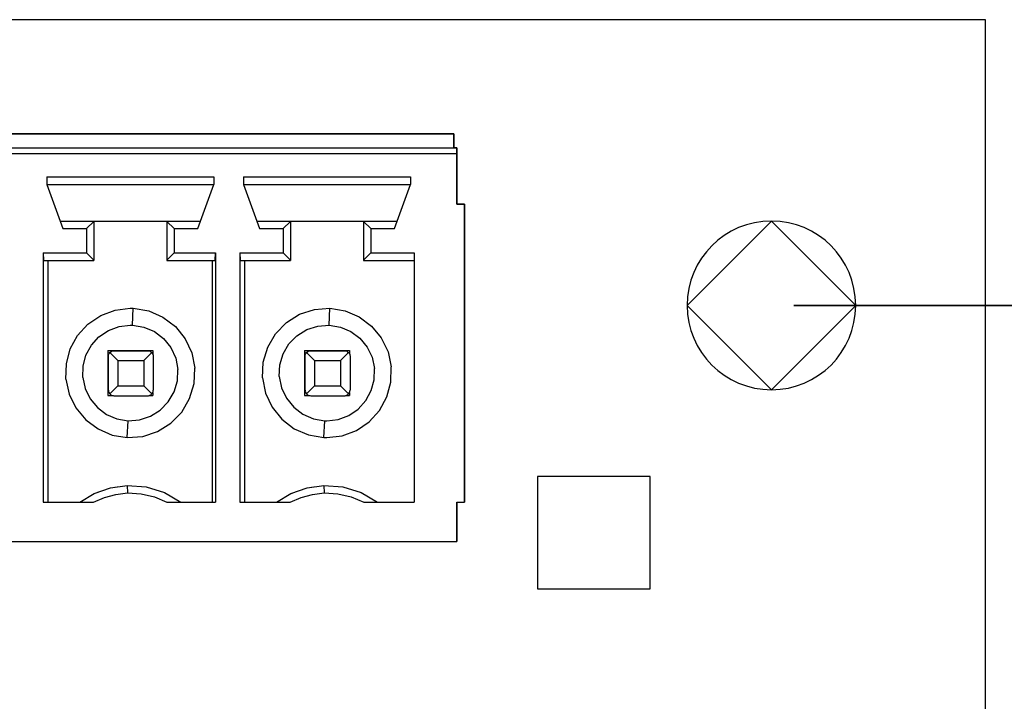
# Model space of a CAD drawing. Header units: inches. Extents: x 0 to 474, y -297 to 0.
# Tile 300 of 303: x 266 to 283, y -131 to -119. Entities that reach past the tile are written whole.
import ezdxf

# ---------------------------------------------------------------- set-up
doc = ezdxf.new("R2010")
doc.units = ezdxf.units.IN
doc.header["$MEASUREMENT"] = 0

msp = doc.modelspace()

# ---------------------------------------------------------------- linework, layer by layer
at = {"color": 18, "true_color": 0x000000}
for p, q in [((282.96, -118.95), (145.8, -118.95)), ((282.96, -188.8), (282.96, -118.95)), ((273.496, -120.981), (251.486, -120.981)), ((251.486, -120.981), (273.496, -120.981)), ((273.496, -121.231), (273.496, -120.981)), ((273.496, -120.981), (273.496, -121.231)), ((251.432, -121.231), (273.55, -121.231)), ((273.55, -121.231), (273.496, -121.231)), ((273.55, -121.234), (273.55, -121.231)), ((273.55, -121.231), (273.55, -121.234)), ((273.551, -121.242), (273.55, -121.234)), ((273.55, -121.234), (273.551, -121.242)), ((273.551, -121.293), (273.551, -121.242)), ((273.551, -121.242), (273.551, -121.255)), ((251.43, -121.331), (273.552, -121.331)), ((273.551, -121.255), (273.551, -121.272)), ((273.551, -121.272), (273.551, -121.293)), ((273.552, -121.311), (273.551, -121.293)), ((273.551, -121.293), (273.552, -121.311)), ((273.552, -122.231), (273.552, -121.311)), ((273.552, -121.311), (273.552, -121.331)), ((273.552, -121.331), (273.552, -122.231)), ((266.256, -121.747), (266.256, -121.881)), ((266.256, -121.747), (269.226, -121.747)), ((269.226, -121.747), (269.226, -121.881)), ((269.756, -121.747), (269.756, -121.881)), ((269.756, -121.747), (272.726, -121.747)), ((272.726, -121.747), (272.726, -121.881)), ((266.256, -121.881), (266.539, -122.665)), ((266.256, -121.881), (269.226, -121.881)), ((268.943, -122.665), (269.226, -121.881)), ((269.756, -121.881), (270.039, -122.665)), ((269.756, -121.881), (272.726, -121.881)), ((272.443, -122.665), (272.726, -121.881)), ((273.691, -122.231), (273.552, -122.231)), ((273.552, -122.231), (273.691, -122.231)), ((273.691, -127.531), (273.691, -122.231)), ((273.691, -122.231), (273.691, -127.531)), ((266.491, -122.531), (267.091, -122.531)), ((266.963, -122.665), (267.091, -122.537)), ((267.091, -122.531), (267.091, -122.537)), ((267.091, -122.531), (268.391, -122.531)), ((267.091, -122.531), (268.391, -122.531)), ((267.091, -122.537), (267.091, -123.225)), ((267.091, -122.537), (267.091, -123.225)), ((268.391, -122.531), (268.991, -122.531)), ((268.391, -122.531), (268.391, -122.537)), ((268.391, -122.537), (268.519, -122.665)), ((268.391, -122.537), (268.391, -123.225)), ((268.391, -122.537), (268.391, -123.225)), ((269.991, -122.531), (270.591, -122.531)), ((270.463, -122.665), (270.591, -122.537)), ((270.591, -122.531), (270.591, -122.537)), ((270.591, -122.531), (271.891, -122.531)), ((270.591, -122.531), (271.891, -122.531)), ((270.591, -122.537), (270.591, -123.225)), ((270.591, -122.537), (270.591, -123.225)), ((271.891, -122.531), (272.491, -122.531)), ((271.891, -122.531), (271.891, -122.537)), ((271.891, -122.537), (271.891, -123.225)), ((271.891, -122.537), (272.019, -122.665)), ((271.891, -122.537), (271.891, -123.225)), ((277.65, -124.03), (279.15, -122.53)), ((279.15, -122.53), (280.65, -124.03)), ((266.539, -122.665), (266.963, -122.665)), ((266.963, -122.665), (266.963, -123.097)), ((268.519, -122.665), (268.943, -122.665)), ((268.519, -122.665), (268.519, -123.097)), ((270.039, -122.665), (270.463, -122.665)), ((270.463, -122.665), (270.463, -123.097)), ((272.019, -122.665), (272.443, -122.665)), ((272.019, -122.665), (272.019, -123.097)), ((266.19, -123.097), (266.963, -123.097)), ((266.19, -123.097), (266.19, -127.531)), ((266.19, -123.097), (266.197, -123.231)), ((266.963, -123.097), (267.091, -123.225)), ((268.391, -123.225), (268.519, -123.097)), ((268.519, -123.097), (269.256, -123.097)), ((269.252, -123.231), (269.256, -123.097)), ((269.256, -123.097), (269.256, -127.531)), ((269.69, -123.097), (270.463, -123.097)), ((269.69, -123.097), (269.69, -127.531)), ((269.69, -123.097), (269.697, -123.231)), ((270.463, -123.097), (270.591, -123.225)), ((271.891, -123.225), (272.019, -123.097)), ((272.019, -123.097), (272.791, -123.097)), ((272.791, -123.097), (272.791, -127.531)), ((266.197, -123.231), (267.091, -123.231)), ((266.276, -123.231), (266.276, -127.531)), ((267.091, -123.225), (267.091, -123.231)), ((268.391, -123.225), (268.391, -123.231)), ((268.391, -123.231), (269.252, -123.231)), ((269.2, -123.231), (269.2, -127.531)), ((269.697, -123.231), (270.591, -123.231)), ((269.776, -123.231), (269.776, -127.531)), ((270.591, -123.225), (270.591, -123.231)), ((271.891, -123.225), (271.891, -123.231)), ((271.891, -123.231), (272.791, -123.231)), ((279.15, -125.53), (277.65, -124.03)), ((280.65, -124.03), (279.15, -125.53)), ((266.988, -124.362), (267.214, -124.209)), ((267.214, -124.209), (267.47, -124.113)), ((267.47, -124.113), (267.741, -124.081)), ((267.741, -124.081), (267.759, -124.081)), ((267.759, -124.081), (267.776, -124.082)), ((267.776, -124.082), (267.794, -124.082)), ((267.78, -124.382), (267.794, -124.082)), ((267.794, -124.082), (268.068, -124.128)), ((268.068, -124.128), (268.322, -124.239)), ((270.519, -124.336), (270.754, -124.189)), ((270.754, -124.189), (271.018, -124.103)), ((271.018, -124.103), (271.294, -124.082)), ((271.28, -124.382), (271.294, -124.082)), ((271.294, -124.082), (271.564, -124.127)), ((271.564, -124.127), (271.815, -124.234)), ((266.804, -124.564), (266.988, -124.362)), ((267.541, -124.405), (267.741, -124.381)), ((267.741, -124.381), (267.754, -124.381)), ((267.754, -124.381), (267.767, -124.381)), ((267.767, -124.381), (267.78, -124.382)), ((267.78, -124.382), (267.982, -124.416)), ((268.322, -124.239), (268.543, -124.406)), ((270.326, -124.535), (270.519, -124.336)), ((270.881, -124.461), (271.076, -124.397)), ((271.076, -124.397), (271.28, -124.382)), ((271.28, -124.382), (271.479, -124.415)), ((271.815, -124.234), (272.034, -124.398)), ((272.034, -124.398), (272.208, -124.608)), ((266.673, -124.804), (266.804, -124.564)), ((267.184, -124.589), (267.351, -124.476)), ((267.351, -124.476), (267.541, -124.405)), ((267.982, -124.416), (268.17, -124.497)), ((268.17, -124.497), (268.333, -124.621)), ((268.543, -124.406), (268.717, -124.622)), ((270.186, -124.774), (270.326, -124.535)), ((270.565, -124.716), (270.707, -124.569)), ((270.707, -124.569), (270.881, -124.461)), ((271.479, -124.415), (271.665, -124.494)), ((271.665, -124.494), (271.827, -124.615)), ((266.952, -124.916), (267.048, -124.738)), ((267.048, -124.738), (267.184, -124.589)), ((268.333, -124.621), (268.462, -124.781)), ((268.717, -124.622), (268.834, -124.873)), ((270.461, -124.893), (270.565, -124.716)), ((271.827, -124.615), (271.956, -124.771)), ((272.208, -124.608), (272.327, -124.854)), ((266.603, -125.068), (266.673, -124.804)), ((266.9, -125.111), (266.952, -124.916)), ((267.341, -124.831), (268.141, -124.831)), ((267.341, -124.831), (267.341, -125.631)), ((267.351, -124.936), (267.352, -124.923)), ((267.352, -124.923), (267.355, -124.91)), ((267.355, -124.91), (267.359, -124.896)), ((267.359, -124.896), (267.366, -124.884)), ((267.366, -124.884), (267.378, -124.868)), ((267.378, -124.868), (267.398, -124.851)), ((267.378, -124.868), (267.521, -125.011)), ((267.398, -124.851), (267.413, -124.844)), ((267.413, -124.844), (267.421, -124.841)), ((267.421, -124.841), (267.429, -124.839)), ((267.429, -124.839), (267.44, -124.837)), ((267.44, -124.837), (267.451, -124.836)), ((267.451, -124.836), (268.051, -124.836)), ((267.981, -125.011), (268.124, -124.868)), ((268.051, -124.836), (268.065, -124.837)), ((268.065, -124.837), (268.079, -124.84)), ((268.079, -124.84), (268.094, -124.846)), ((268.094, -124.846), (268.107, -124.854)), ((268.107, -124.854), (268.124, -124.868)), ((268.124, -124.868), (268.139, -124.888)), ((268.139, -124.888), (268.145, -124.902)), ((268.141, -124.831), (268.141, -124.893)), ((268.145, -124.902), (268.147, -124.909)), ((268.147, -124.909), (268.149, -124.917)), ((268.149, -124.917), (268.151, -124.926)), ((268.151, -124.926), (268.151, -124.936)), ((268.462, -124.781), (268.549, -124.967)), ((268.834, -124.873), (268.888, -125.145)), ((270.107, -125.04), (270.186, -124.774)), ((270.403, -125.09), (270.461, -124.893)), ((270.841, -124.831), (271.641, -124.831)), ((270.841, -124.831), (270.841, -125.631)), ((270.851, -124.936), (270.852, -124.923)), ((270.852, -124.923), (270.855, -124.91)), ((270.855, -124.91), (270.859, -124.896)), ((270.859, -124.896), (270.866, -124.884)), ((270.866, -124.884), (270.878, -124.868)), ((270.878, -124.868), (270.898, -124.851)), ((270.878, -124.868), (271.021, -125.011)), ((270.898, -124.851), (270.913, -124.844)), ((270.913, -124.844), (270.921, -124.841)), ((270.921, -124.841), (270.929, -124.839)), ((270.929, -124.839), (270.94, -124.837)), ((270.94, -124.837), (270.951, -124.836)), ((270.951, -124.836), (271.551, -124.836)), ((271.481, -125.011), (271.624, -124.868)), ((271.551, -124.836), (271.565, -124.837)), ((271.565, -124.837), (271.579, -124.84)), ((271.579, -124.84), (271.594, -124.846)), ((271.594, -124.846), (271.607, -124.854)), ((271.607, -124.854), (271.624, -124.868)), ((271.624, -124.868), (271.639, -124.888)), ((271.639, -124.888), (271.645, -124.902)), ((271.641, -124.831), (271.641, -124.893)), ((271.645, -124.902), (271.647, -124.909)), ((271.647, -124.909), (271.649, -124.917)), ((271.649, -124.917), (271.651, -124.926)), ((271.651, -124.926), (271.651, -124.936)), ((271.956, -124.771), (272.044, -124.952)), ((272.327, -124.854), (272.386, -125.121)), ((266.596, -125.341), (266.603, -125.068)), ((267.351, -125.537), (267.351, -124.936)), ((267.521, -125.011), (267.521, -125.461)), ((267.521, -125.011), (267.981, -125.011)), ((267.981, -125.011), (267.981, -125.461)), ((268.151, -124.936), (268.151, -125.536)), ((268.549, -124.967), (268.589, -125.168)), ((270.094, -125.317), (270.107, -125.04)), ((270.393, -125.294), (270.403, -125.09)), ((270.851, -125.537), (270.851, -124.936)), ((271.021, -125.011), (271.021, -125.461)), ((271.021, -125.011), (271.481, -125.011)), ((271.481, -125.011), (271.481, -125.461)), ((271.651, -124.936), (271.651, -125.536)), ((272.044, -124.952), (272.087, -125.15)), ((266.895, -125.312), (266.9, -125.111)), ((268.579, -125.372), (268.589, -125.168)), ((268.875, -125.422), (268.888, -125.145)), ((272.082, -125.351), (272.087, -125.15)), ((272.379, -125.394), (272.386, -125.121)), ((266.596, -125.341), (266.655, -125.608)), ((266.895, -125.312), (266.938, -125.51)), ((268.521, -125.569), (268.579, -125.372)), ((268.796, -125.688), (268.875, -125.422)), ((270.094, -125.317), (270.148, -125.589)), ((270.393, -125.294), (270.433, -125.495)), ((272.03, -125.546), (272.082, -125.351)), ((272.309, -125.658), (272.379, -125.394)), ((266.655, -125.608), (266.774, -125.854)), ((266.938, -125.51), (267.026, -125.691)), ((267.351, -125.537), (267.352, -125.546)), ((267.352, -125.546), (267.353, -125.556)), ((267.353, -125.556), (267.355, -125.563)), ((267.355, -125.563), (267.357, -125.57)), ((267.357, -125.57), (267.363, -125.584)), ((267.363, -125.584), (267.378, -125.604)), ((267.378, -125.604), (267.521, -125.461)), ((267.378, -125.604), (267.395, -125.619)), ((267.395, -125.619), (267.408, -125.627)), ((267.408, -125.627), (267.423, -125.632)), ((267.521, -125.461), (267.981, -125.461)), ((267.981, -125.461), (268.124, -125.604)), ((268.082, -125.631), (268.089, -125.629)), ((268.089, -125.629), (268.104, -125.621)), ((268.104, -125.621), (268.124, -125.604)), ((268.124, -125.604), (268.136, -125.588)), ((268.136, -125.588), (268.143, -125.576)), ((268.141, -125.579), (268.141, -125.631)), ((268.143, -125.576), (268.147, -125.563)), ((268.147, -125.563), (268.15, -125.55)), ((268.15, -125.55), (268.151, -125.536)), ((268.417, -125.746), (268.521, -125.569)), ((270.148, -125.589), (270.265, -125.84)), ((270.433, -125.495), (270.52, -125.681)), ((270.851, -125.537), (270.852, -125.546)), ((270.852, -125.546), (270.853, -125.556)), ((270.853, -125.556), (270.855, -125.563)), ((270.855, -125.563), (270.857, -125.57)), ((270.857, -125.57), (270.863, -125.584)), ((270.863, -125.584), (270.878, -125.604)), ((270.878, -125.604), (271.021, -125.461)), ((270.878, -125.604), (270.895, -125.619)), ((270.895, -125.619), (270.908, -125.627)), ((270.908, -125.627), (270.923, -125.632)), ((271.021, -125.461), (271.481, -125.461)), ((271.481, -125.461), (271.624, -125.604)), ((271.582, -125.631), (271.589, -125.629)), ((271.589, -125.629), (271.604, -125.621)), ((271.604, -125.621), (271.624, -125.604)), ((271.624, -125.604), (271.636, -125.588)), ((271.636, -125.588), (271.643, -125.576)), ((271.641, -125.579), (271.641, -125.631)), ((271.643, -125.576), (271.647, -125.563)), ((271.647, -125.563), (271.65, -125.55)), ((271.65, -125.55), (271.651, -125.536)), ((271.934, -125.724), (272.03, -125.546)), ((267.026, -125.691), (267.155, -125.847)), ((267.341, -125.631), (267.42, -125.631)), ((267.423, -125.632), (267.437, -125.635)), ((267.437, -125.635), (267.451, -125.636)), ((267.451, -125.636), (268.051, -125.636)), ((268.051, -125.636), (268.063, -125.636)), ((268.063, -125.636), (268.074, -125.634)), ((268.074, -125.634), (268.082, -125.631)), ((268.083, -125.631), (268.141, -125.631)), ((268.275, -125.893), (268.417, -125.746)), ((268.656, -125.927), (268.796, -125.688)), ((270.52, -125.681), (270.649, -125.841)), ((270.841, -125.631), (270.92, -125.631)), ((270.923, -125.632), (270.937, -125.635)), ((270.937, -125.635), (270.951, -125.636)), ((270.951, -125.636), (271.551, -125.636)), ((271.551, -125.636), (271.563, -125.636)), ((271.563, -125.636), (271.574, -125.634)), ((271.574, -125.634), (271.582, -125.631)), ((271.583, -125.631), (271.641, -125.631)), ((271.798, -125.873), (271.934, -125.724)), ((272.178, -125.898), (272.309, -125.658)), ((266.774, -125.854), (266.948, -126.064)), ((267.155, -125.847), (267.317, -125.968)), ((267.317, -125.968), (267.503, -126.047)), ((268.101, -126.001), (268.275, -125.893)), ((268.463, -126.126), (268.656, -125.927)), ((270.265, -125.84), (270.439, -126.056)), ((270.649, -125.841), (270.812, -125.965)), ((270.812, -125.965), (271, -126.046)), ((271.631, -125.986), (271.798, -125.873)), ((271.994, -126.1), (272.178, -125.898)), ((266.948, -126.064), (267.167, -126.228)), ((267.503, -126.047), (267.702, -126.08)), ((267.688, -126.38), (267.702, -126.08)), ((267.702, -126.08), (267.906, -126.065)), ((267.906, -126.065), (268.101, -126.001)), ((268.228, -126.273), (268.463, -126.126)), ((270.439, -126.056), (270.66, -126.223)), ((271, -126.046), (271.202, -126.08)), ((271.188, -126.38), (271.202, -126.08)), ((271.202, -126.08), (271.215, -126.081)), ((271.215, -126.081), (271.228, -126.081)), ((271.228, -126.081), (271.241, -126.081)), ((271.241, -126.081), (271.441, -126.057)), ((271.441, -126.057), (271.631, -125.986)), ((271.768, -126.253), (271.994, -126.1)), ((267.167, -126.228), (267.418, -126.335)), ((267.964, -126.359), (268.228, -126.273)), ((270.66, -126.223), (270.914, -126.334)), ((271.512, -126.349), (271.768, -126.253)), ((267.418, -126.335), (267.688, -126.38)), ((267.688, -126.38), (267.964, -126.359)), ((270.914, -126.334), (271.188, -126.38)), ((271.188, -126.38), (271.206, -126.38)), ((271.206, -126.38), (271.223, -126.381)), ((271.223, -126.381), (271.241, -126.381)), ((271.241, -126.381), (271.512, -126.349)), ((276.99, -127.07), (274.99, -127.07)), ((274.99, -127.07), (274.99, -129.07)), ((276.99, -129.07), (276.99, -127.07)), ((266.841, -127.531), (267.1, -127.375)), ((267.1, -127.375), (267.386, -127.274)), ((267.101, -127.374), (267.196, -127.341)), ((267.101, -127.375), (267.101, -127.374)), ((267.386, -127.274), (267.686, -127.232)), ((267.386, -127.274), (267.387, -127.273)), ((267.387, -127.273), (267.506, -127.257)), ((267.482, -127.39), (267.691, -127.366)), ((267.686, -127.232), (267.686, -127.232)), ((267.686, -127.232), (267.687, -127.232)), ((267.686, -127.232), (267.691, -127.366)), ((267.687, -127.232), (267.687, -127.232)), ((267.687, -127.232), (268.025, -127.258)), ((267.691, -127.366), (267.934, -127.379)), ((267.934, -127.379), (268.17, -127.434)), ((268.025, -127.258), (268.349, -127.36)), ((268.349, -127.36), (268.641, -127.531)), ((270.341, -127.531), (270.6, -127.375)), ((270.6, -127.375), (270.886, -127.274)), ((270.601, -127.374), (270.696, -127.341)), ((270.601, -127.375), (270.601, -127.374)), ((270.886, -127.274), (271.186, -127.232)), ((270.886, -127.274), (270.887, -127.273)), ((270.887, -127.273), (271.006, -127.257)), ((270.982, -127.39), (271.191, -127.366)), ((271.186, -127.232), (271.186, -127.232)), ((271.186, -127.232), (271.187, -127.232)), ((271.186, -127.232), (271.191, -127.366)), ((271.187, -127.232), (271.187, -127.232)), ((271.187, -127.232), (271.525, -127.258)), ((271.191, -127.366), (271.434, -127.379)), ((271.434, -127.379), (271.67, -127.434)), ((271.525, -127.258), (271.849, -127.36)), ((271.849, -127.36), (272.141, -127.531)), ((266.19, -127.531), (267.088, -127.531)), ((267.088, -127.531), (267.28, -127.445)), ((267.28, -127.445), (267.482, -127.39)), ((268.17, -127.434), (268.394, -127.531)), ((268.394, -127.531), (269.256, -127.531)), ((269.69, -127.531), (270.588, -127.531)), ((270.588, -127.531), (270.78, -127.445)), ((270.78, -127.445), (270.982, -127.39)), ((271.67, -127.434), (271.894, -127.531)), ((271.894, -127.531), (272.791, -127.531)), ((273.552, -127.531), (273.691, -127.531)), ((273.552, -128.231), (273.552, -127.531)), ((273.552, -127.531), (273.552, -128.231)), ((273.552, -127.531), (273.691, -127.531)), ((251.43, -128.231), (273.552, -128.231)), ((251.43, -128.231), (273.552, -128.231)), ((274.99, -129.07), (276.99, -129.07))]:
    msp.add_line(p, q, dxfattribs=at)
at = {"color": 7, "true_color": 0xffffff}
for p, q in [((273.496, -120.981), (251.486, -120.981)), ((251.486, -120.981), (273.496, -120.981)), ((273.496, -121.231), (273.496, -120.981)), ((273.496, -120.981), (273.496, -121.231)), ((251.432, -121.231), (273.55, -121.231)), ((273.55, -121.231), (273.496, -121.231)), ((273.55, -121.234), (273.55, -121.231)), ((273.55, -121.231), (273.55, -121.234)), ((273.551, -121.242), (273.55, -121.234)), ((273.55, -121.234), (273.551, -121.242)), ((273.551, -121.293), (273.551, -121.242)), ((273.551, -121.242), (273.551, -121.255)), ((251.43, -121.331), (273.552, -121.331)), ((273.551, -121.255), (273.551, -121.272)), ((273.551, -121.272), (273.551, -121.293)), ((273.552, -121.311), (273.551, -121.293)), ((273.551, -121.293), (273.552, -121.311)), ((273.552, -122.231), (273.552, -121.311)), ((273.552, -121.311), (273.552, -121.331)), ((273.552, -121.331), (273.552, -122.231)), ((266.256, -121.747), (266.256, -121.881)), ((266.256, -121.747), (269.226, -121.747)), ((269.226, -121.747), (269.226, -121.881)), ((269.756, -121.747), (269.756, -121.881)), ((269.756, -121.747), (272.726, -121.747)), ((272.726, -121.747), (272.726, -121.881)), ((266.256, -121.881), (266.539, -122.665)), ((266.256, -121.881), (269.226, -121.881)), ((268.943, -122.665), (269.226, -121.881)), ((269.756, -121.881), (270.039, -122.665)), ((269.756, -121.881), (272.726, -121.881)), ((272.443, -122.665), (272.726, -121.881)), ((273.691, -122.231), (273.552, -122.231)), ((273.552, -122.231), (273.691, -122.231)), ((273.691, -127.531), (273.691, -122.231)), ((273.691, -122.231), (273.691, -127.531)), ((266.491, -122.531), (267.091, -122.531)), ((266.963, -122.665), (267.091, -122.537)), ((267.091, -122.531), (267.091, -122.537)), ((267.091, -122.531), (268.391, -122.531)), ((267.091, -122.531), (268.391, -122.531)), ((267.091, -122.537), (267.091, -123.225)), ((267.091, -122.537), (267.091, -123.225)), ((268.391, -122.531), (268.991, -122.531)), ((268.391, -122.531), (268.391, -122.537)), ((268.391, -122.537), (268.519, -122.665)), ((268.391, -122.537), (268.391, -123.225)), ((268.391, -122.537), (268.391, -123.225)), ((269.991, -122.531), (270.591, -122.531)), ((270.463, -122.665), (270.591, -122.537)), ((270.591, -122.531), (270.591, -122.537)), ((270.591, -122.531), (271.891, -122.531)), ((270.591, -122.531), (271.891, -122.531)), ((270.591, -122.537), (270.591, -123.225)), ((270.591, -122.537), (270.591, -123.225)), ((271.891, -122.531), (272.491, -122.531)), ((271.891, -122.531), (271.891, -122.537)), ((271.891, -122.537), (271.891, -123.225)), ((271.891, -122.537), (272.019, -122.665)), ((271.891, -122.537), (271.891, -123.225)), ((266.539, -122.665), (266.963, -122.665)), ((266.963, -122.665), (266.963, -123.097)), ((268.519, -122.665), (268.943, -122.665)), ((268.519, -122.665), (268.519, -123.097)), ((270.039, -122.665), (270.463, -122.665)), ((270.463, -122.665), (270.463, -123.097)), ((272.019, -122.665), (272.443, -122.665)), ((272.019, -122.665), (272.019, -123.097)), ((266.19, -123.097), (266.963, -123.097)), ((266.19, -123.097), (266.19, -127.531)), ((266.19, -123.097), (266.197, -123.231)), ((266.963, -123.097), (267.091, -123.225)), ((268.391, -123.225), (268.519, -123.097)), ((268.519, -123.097), (269.256, -123.097)), ((269.252, -123.231), (269.256, -123.097)), ((269.256, -123.097), (269.256, -127.531)), ((269.69, -123.097), (270.463, -123.097)), ((269.69, -123.097), (269.69, -127.531)), ((269.69, -123.097), (269.697, -123.231)), ((270.463, -123.097), (270.591, -123.225)), ((271.891, -123.225), (272.019, -123.097)), ((272.019, -123.097), (272.791, -123.097)), ((272.791, -123.097), (272.791, -127.531)), ((266.197, -123.231), (267.091, -123.231)), ((266.276, -123.231), (266.276, -127.531)), ((267.091, -123.225), (267.091, -123.231)), ((268.391, -123.225), (268.391, -123.231)), ((268.391, -123.231), (269.252, -123.231)), ((269.2, -123.231), (269.2, -127.531)), ((269.697, -123.231), (270.591, -123.231)), ((269.776, -123.231), (269.776, -127.531)), ((270.591, -123.225), (270.591, -123.231)), ((271.891, -123.225), (271.891, -123.231)), ((271.891, -123.231), (272.791, -123.231)), ((266.988, -124.362), (267.214, -124.209)), ((267.214, -124.209), (267.47, -124.113)), ((267.47, -124.113), (267.741, -124.081)), ((267.741, -124.081), (267.759, -124.081)), ((267.759, -124.081), (267.776, -124.082)), ((267.776, -124.082), (267.794, -124.082)), ((267.78, -124.382), (267.794, -124.082)), ((267.794, -124.082), (268.068, -124.128)), ((268.068, -124.128), (268.322, -124.239)), ((270.519, -124.336), (270.754, -124.189)), ((270.754, -124.189), (271.018, -124.103)), ((271.018, -124.103), (271.294, -124.082)), ((271.28, -124.382), (271.294, -124.082)), ((271.294, -124.082), (271.564, -124.127)), ((271.564, -124.127), (271.815, -124.234)), ((266.804, -124.564), (266.988, -124.362)), ((267.541, -124.405), (267.741, -124.381)), ((267.741, -124.381), (267.754, -124.381)), ((267.754, -124.381), (267.767, -124.381)), ((267.767, -124.381), (267.78, -124.382)), ((267.78, -124.382), (267.982, -124.416)), ((268.322, -124.239), (268.543, -124.406)), ((270.326, -124.535), (270.519, -124.336)), ((270.881, -124.461), (271.076, -124.397)), ((271.076, -124.397), (271.28, -124.382)), ((271.28, -124.382), (271.479, -124.415)), ((271.815, -124.234), (272.034, -124.398)), ((272.034, -124.398), (272.208, -124.608)), ((266.673, -124.804), (266.804, -124.564)), ((267.184, -124.589), (267.351, -124.476)), ((267.351, -124.476), (267.541, -124.405)), ((267.982, -124.416), (268.17, -124.497)), ((268.17, -124.497), (268.333, -124.621)), ((268.543, -124.406), (268.717, -124.622)), ((270.186, -124.774), (270.326, -124.535)), ((270.565, -124.716), (270.707, -124.569)), ((270.707, -124.569), (270.881, -124.461)), ((271.479, -124.415), (271.665, -124.494)), ((271.665, -124.494), (271.827, -124.615)), ((266.952, -124.916), (267.048, -124.738)), ((267.048, -124.738), (267.184, -124.589)), ((268.333, -124.621), (268.462, -124.781)), ((268.717, -124.622), (268.834, -124.873)), ((270.461, -124.893), (270.565, -124.716)), ((271.827, -124.615), (271.956, -124.771)), ((272.208, -124.608), (272.327, -124.854)), ((266.603, -125.068), (266.673, -124.804)), ((266.9, -125.111), (266.952, -124.916)), ((267.341, -124.831), (268.141, -124.831)), ((267.341, -124.831), (267.341, -125.631)), ((267.351, -124.936), (267.352, -124.923)), ((267.352, -124.923), (267.355, -124.91)), ((267.355, -124.91), (267.359, -124.896)), ((267.359, -124.896), (267.366, -124.884)), ((267.366, -124.884), (267.378, -124.868)), ((267.378, -124.868), (267.398, -124.851)), ((267.378, -124.868), (267.521, -125.011)), ((267.398, -124.851), (267.413, -124.844)), ((267.413, -124.844), (267.421, -124.841)), ((267.421, -124.841), (267.429, -124.839)), ((267.429, -124.839), (267.44, -124.837)), ((267.44, -124.837), (267.451, -124.836)), ((267.451, -124.836), (268.051, -124.836)), ((267.981, -125.011), (268.124, -124.868)), ((268.051, -124.836), (268.065, -124.837)), ((268.065, -124.837), (268.079, -124.84)), ((268.079, -124.84), (268.094, -124.846)), ((268.094, -124.846), (268.107, -124.854)), ((268.107, -124.854), (268.124, -124.868)), ((268.124, -124.868), (268.139, -124.888)), ((268.139, -124.888), (268.145, -124.902)), ((268.141, -124.831), (268.141, -124.893)), ((268.145, -124.902), (268.147, -124.909)), ((268.147, -124.909), (268.149, -124.917)), ((268.149, -124.917), (268.151, -124.926)), ((268.151, -124.926), (268.151, -124.936)), ((268.462, -124.781), (268.549, -124.967)), ((268.834, -124.873), (268.888, -125.145)), ((270.107, -125.04), (270.186, -124.774)), ((270.403, -125.09), (270.461, -124.893)), ((270.841, -124.831), (271.641, -124.831)), ((270.841, -124.831), (270.841, -125.631)), ((270.851, -124.936), (270.852, -124.923)), ((270.852, -124.923), (270.855, -124.91)), ((270.855, -124.91), (270.859, -124.896)), ((270.859, -124.896), (270.866, -124.884)), ((270.866, -124.884), (270.878, -124.868)), ((270.878, -124.868), (270.898, -124.851)), ((270.878, -124.868), (271.021, -125.011)), ((270.898, -124.851), (270.913, -124.844)), ((270.913, -124.844), (270.921, -124.841)), ((270.921, -124.841), (270.929, -124.839)), ((270.929, -124.839), (270.94, -124.837)), ((270.94, -124.837), (270.951, -124.836)), ((270.951, -124.836), (271.551, -124.836)), ((271.481, -125.011), (271.624, -124.868)), ((271.551, -124.836), (271.565, -124.837)), ((271.565, -124.837), (271.579, -124.84)), ((271.579, -124.84), (271.594, -124.846)), ((271.594, -124.846), (271.607, -124.854)), ((271.607, -124.854), (271.624, -124.868)), ((271.624, -124.868), (271.639, -124.888)), ((271.639, -124.888), (271.645, -124.902)), ((271.641, -124.831), (271.641, -124.893)), ((271.645, -124.902), (271.647, -124.909)), ((271.647, -124.909), (271.649, -124.917)), ((271.649, -124.917), (271.651, -124.926)), ((271.651, -124.926), (271.651, -124.936)), ((271.956, -124.771), (272.044, -124.952)), ((272.327, -124.854), (272.386, -125.121)), ((266.596, -125.341), (266.603, -125.068)), ((267.351, -125.537), (267.351, -124.936)), ((267.521, -125.011), (267.521, -125.461)), ((267.521, -125.011), (267.981, -125.011)), ((267.981, -125.011), (267.981, -125.461)), ((268.151, -124.936), (268.151, -125.536)), ((268.549, -124.967), (268.589, -125.168)), ((270.094, -125.317), (270.107, -125.04)), ((270.393, -125.294), (270.403, -125.09)), ((270.851, -125.537), (270.851, -124.936)), ((271.021, -125.011), (271.021, -125.461)), ((271.021, -125.011), (271.481, -125.011)), ((271.481, -125.011), (271.481, -125.461)), ((271.651, -124.936), (271.651, -125.536)), ((272.044, -124.952), (272.087, -125.15)), ((266.895, -125.312), (266.9, -125.111)), ((268.579, -125.372), (268.589, -125.168)), ((268.875, -125.422), (268.888, -125.145)), ((272.082, -125.351), (272.087, -125.15)), ((272.379, -125.394), (272.386, -125.121)), ((266.596, -125.341), (266.655, -125.608)), ((266.895, -125.312), (266.938, -125.51)), ((268.521, -125.569), (268.579, -125.372)), ((268.796, -125.688), (268.875, -125.422)), ((270.094, -125.317), (270.148, -125.589)), ((270.393, -125.294), (270.433, -125.495)), ((272.03, -125.546), (272.082, -125.351)), ((272.309, -125.658), (272.379, -125.394)), ((266.655, -125.608), (266.774, -125.854)), ((266.938, -125.51), (267.026, -125.691)), ((267.351, -125.537), (267.352, -125.546)), ((267.352, -125.546), (267.353, -125.556)), ((267.353, -125.556), (267.355, -125.563)), ((267.355, -125.563), (267.357, -125.57)), ((267.357, -125.57), (267.363, -125.584)), ((267.363, -125.584), (267.378, -125.604)), ((267.378, -125.604), (267.521, -125.461)), ((267.378, -125.604), (267.395, -125.619)), ((267.395, -125.619), (267.408, -125.627)), ((267.408, -125.627), (267.423, -125.632)), ((267.521, -125.461), (267.981, -125.461)), ((267.981, -125.461), (268.124, -125.604)), ((268.082, -125.631), (268.089, -125.629)), ((268.089, -125.629), (268.104, -125.621)), ((268.104, -125.621), (268.124, -125.604)), ((268.124, -125.604), (268.136, -125.588)), ((268.136, -125.588), (268.143, -125.576)), ((268.141, -125.579), (268.141, -125.631)), ((268.143, -125.576), (268.147, -125.563)), ((268.147, -125.563), (268.15, -125.55)), ((268.15, -125.55), (268.151, -125.536)), ((268.417, -125.746), (268.521, -125.569)), ((270.148, -125.589), (270.265, -125.84)), ((270.433, -125.495), (270.52, -125.681)), ((270.851, -125.537), (270.852, -125.546)), ((270.852, -125.546), (270.853, -125.556)), ((270.853, -125.556), (270.855, -125.563)), ((270.855, -125.563), (270.857, -125.57)), ((270.857, -125.57), (270.863, -125.584)), ((270.863, -125.584), (270.878, -125.604)), ((270.878, -125.604), (271.021, -125.461)), ((270.878, -125.604), (270.895, -125.619)), ((270.895, -125.619), (270.908, -125.627)), ((270.908, -125.627), (270.923, -125.632)), ((271.021, -125.461), (271.481, -125.461)), ((271.481, -125.461), (271.624, -125.604)), ((271.582, -125.631), (271.589, -125.629)), ((271.589, -125.629), (271.604, -125.621)), ((271.604, -125.621), (271.624, -125.604)), ((271.624, -125.604), (271.636, -125.588)), ((271.636, -125.588), (271.643, -125.576)), ((271.641, -125.579), (271.641, -125.631)), ((271.643, -125.576), (271.647, -125.563)), ((271.647, -125.563), (271.65, -125.55)), ((271.65, -125.55), (271.651, -125.536)), ((271.934, -125.724), (272.03, -125.546)), ((267.026, -125.691), (267.155, -125.847)), ((267.341, -125.631), (267.42, -125.631)), ((267.423, -125.632), (267.437, -125.635)), ((267.437, -125.635), (267.451, -125.636)), ((267.451, -125.636), (268.051, -125.636)), ((268.051, -125.636), (268.063, -125.636)), ((268.063, -125.636), (268.074, -125.634)), ((268.074, -125.634), (268.082, -125.631)), ((268.083, -125.631), (268.141, -125.631)), ((268.275, -125.893), (268.417, -125.746)), ((268.656, -125.927), (268.796, -125.688)), ((270.52, -125.681), (270.649, -125.841)), ((270.841, -125.631), (270.92, -125.631)), ((270.923, -125.632), (270.937, -125.635)), ((270.937, -125.635), (270.951, -125.636)), ((270.951, -125.636), (271.551, -125.636)), ((271.551, -125.636), (271.563, -125.636)), ((271.563, -125.636), (271.574, -125.634)), ((271.574, -125.634), (271.582, -125.631)), ((271.583, -125.631), (271.641, -125.631)), ((271.798, -125.873), (271.934, -125.724)), ((272.178, -125.898), (272.309, -125.658)), ((266.774, -125.854), (266.948, -126.064)), ((267.155, -125.847), (267.317, -125.968)), ((267.317, -125.968), (267.503, -126.047)), ((268.101, -126.001), (268.275, -125.893)), ((268.463, -126.126), (268.656, -125.927)), ((270.265, -125.84), (270.439, -126.056)), ((270.649, -125.841), (270.812, -125.965)), ((270.812, -125.965), (271, -126.046)), ((271.631, -125.986), (271.798, -125.873)), ((271.994, -126.1), (272.178, -125.898)), ((266.948, -126.064), (267.167, -126.228)), ((267.503, -126.047), (267.702, -126.08)), ((267.688, -126.38), (267.702, -126.08)), ((267.702, -126.08), (267.906, -126.065)), ((267.906, -126.065), (268.101, -126.001)), ((268.228, -126.273), (268.463, -126.126)), ((270.439, -126.056), (270.66, -126.223)), ((271, -126.046), (271.202, -126.08)), ((271.188, -126.38), (271.202, -126.08)), ((271.202, -126.08), (271.215, -126.081)), ((271.215, -126.081), (271.228, -126.081)), ((271.228, -126.081), (271.241, -126.081)), ((271.241, -126.081), (271.441, -126.057)), ((271.441, -126.057), (271.631, -125.986)), ((271.768, -126.253), (271.994, -126.1)), ((267.167, -126.228), (267.418, -126.335)), ((267.964, -126.359), (268.228, -126.273)), ((270.66, -126.223), (270.914, -126.334)), ((271.512, -126.349), (271.768, -126.253)), ((267.418, -126.335), (267.688, -126.38)), ((267.688, -126.38), (267.964, -126.359)), ((270.914, -126.334), (271.188, -126.38)), ((271.188, -126.38), (271.206, -126.38)), ((271.206, -126.38), (271.223, -126.381)), ((271.223, -126.381), (271.241, -126.381)), ((271.241, -126.381), (271.512, -126.349)), ((276.99, -127.07), (274.99, -127.07)), ((274.99, -127.07), (274.99, -129.07)), ((276.99, -129.07), (276.99, -127.07)), ((266.841, -127.531), (267.1, -127.375)), ((267.1, -127.375), (267.386, -127.274)), ((267.101, -127.374), (267.196, -127.341)), ((267.101, -127.375), (267.101, -127.374)), ((267.386, -127.274), (267.686, -127.232)), ((267.386, -127.274), (267.387, -127.273)), ((267.387, -127.273), (267.506, -127.257)), ((267.482, -127.39), (267.691, -127.366)), ((267.686, -127.232), (267.686, -127.232)), ((267.686, -127.232), (267.687, -127.232)), ((267.686, -127.232), (267.691, -127.366)), ((267.687, -127.232), (267.687, -127.232)), ((267.687, -127.232), (268.025, -127.258)), ((267.691, -127.366), (267.934, -127.379)), ((267.934, -127.379), (268.17, -127.434)), ((268.025, -127.258), (268.349, -127.36)), ((268.349, -127.36), (268.641, -127.531)), ((270.341, -127.531), (270.6, -127.375)), ((270.6, -127.375), (270.886, -127.274)), ((270.601, -127.374), (270.696, -127.341)), ((270.601, -127.375), (270.601, -127.374)), ((270.886, -127.274), (271.186, -127.232)), ((270.886, -127.274), (270.887, -127.273)), ((270.887, -127.273), (271.006, -127.257)), ((270.982, -127.39), (271.191, -127.366)), ((271.186, -127.232), (271.186, -127.232)), ((271.186, -127.232), (271.187, -127.232)), ((271.186, -127.232), (271.191, -127.366)), ((271.187, -127.232), (271.187, -127.232)), ((271.187, -127.232), (271.525, -127.258)), ((271.191, -127.366), (271.434, -127.379)), ((271.434, -127.379), (271.67, -127.434)), ((271.525, -127.258), (271.849, -127.36)), ((271.849, -127.36), (272.141, -127.531)), ((266.19, -127.531), (267.088, -127.531)), ((267.088, -127.531), (267.28, -127.445)), ((267.28, -127.445), (267.482, -127.39)), ((268.17, -127.434), (268.394, -127.531)), ((268.394, -127.531), (269.256, -127.531)), ((269.69, -127.531), (270.588, -127.531)), ((270.588, -127.531), (270.78, -127.445)), ((270.78, -127.445), (270.982, -127.39)), ((271.67, -127.434), (271.894, -127.531)), ((271.894, -127.531), (272.791, -127.531)), ((273.552, -127.531), (273.691, -127.531)), ((273.552, -128.231), (273.552, -127.531)), ((273.552, -127.531), (273.552, -128.231)), ((273.552, -127.531), (273.691, -127.531)), ((251.43, -128.231), (273.552, -128.231)), ((251.43, -128.231), (273.552, -128.231)), ((274.99, -129.07), (276.99, -129.07))]:
    msp.add_line(p, q, dxfattribs=at)
at = {"color": 152, "true_color": 0x007ac0}
for p, q in [((279.55, -124.03), (291.676, -124.03)), ((291.676, -124.03), (279.55, -124.03))]:
    msp.add_line(p, q, dxfattribs=at)
at = {"color": 18, "true_color": 0x000000}
for start, end in [(90, 180), (0, 90), (180, 270), (270, 0)]:
    msp.add_arc((279.15, -124.03), 1.5, start, end, dxfattribs=at)

doc.saveas('drawing.dxf')
